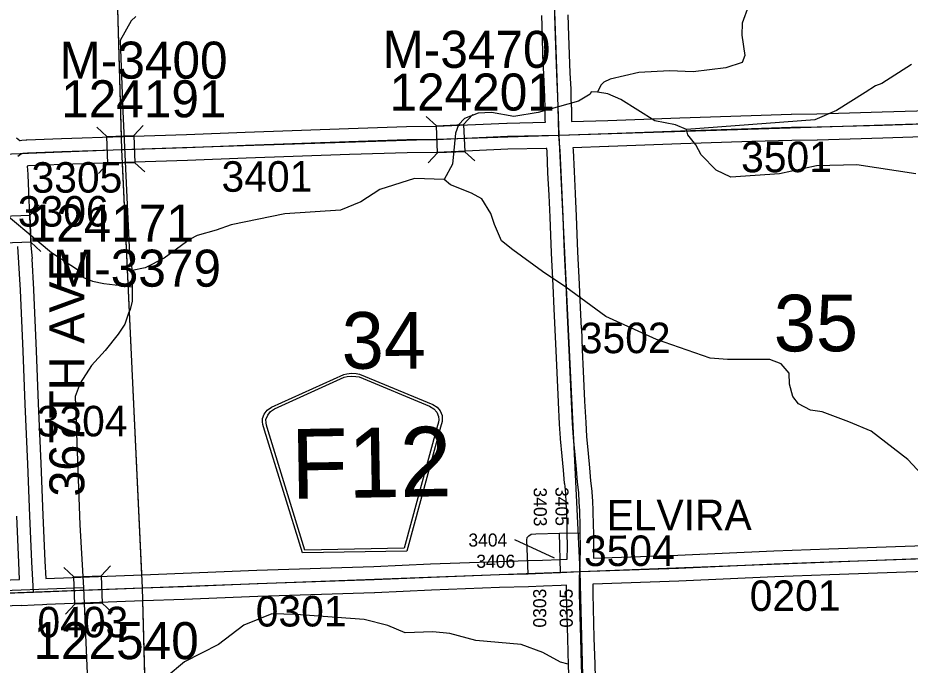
# Model space of a CAD drawing. Extents: x 128.7 to 185.5, y -21.4 to 12.6.
# Drawn here: x 160.898 to 162.945, y -6.954 to -5.468 of the extents above; entities that cross this region are included whole.
import ezdxf

# ---------------------------------------------------------------- set-up
doc = ezdxf.new("R2010")
doc.units = 0
for name, color, linetype in [('tdCoHydroRiver', 7, 'Continuous'), ('tdCoSecRdNmbr', 7, 'Continuous'), ('tdCoSecRdTxt', 7, 'Continuous'), ('tdCoSecRteBand', 7, 'Continuous'), ('tdCoSecRteCL', 7, 'Continuous'), ('tdCoSectLine', 7, 'Continuous'), ('tdCoSectLinePart', 7, 'Continuous'), ('tdCoSectNmbr', 7, 'Continuous'), ('tdCoShieldCoRteHrd', 7, 'Continuous'), ('tdCoStrucSec', 7, 'Continuous'), ('tdCoStrucSecCoName', 7, 'Continuous'), ('tdCoStrucSecFHWANum', 7, 'Continuous'), ('tdCoSurfAsphalt', 7, 'Continuous'), ('tdCoSurfAsphaltUnbanded', 7, 'Continuous'), ('tdCoSurfGravel', 7, 'Continuous'), ('tdCoUnicrpTwnTxt', 7, 'Continuous')]:
    doc.layers.add(name, color=color, linetype=linetype)

msp = doc.modelspace()

# ---------------------------------------------------------------- linework, layer by layer
at = {"layer": 'tdCoHydroRiver'}
for points in [[(162.5741, -5.4407), (162.5598, -5.4807), (162.5593, -5.5076), (162.5658, -5.5547), (162.5601, -5.5707), (162.5226, -5.5831), (162.4472, -5.5923), (162.3934, -5.5896), (162.3226, -5.5938), (162.2568, -5.6089), (162.2429, -5.6157), (162.2353, -5.6223), (162.228, -5.6384)], [(161.1687, -5.4649), (161.158, -5.4748), (161.1328, -5.5199), (161.1391, -5.683), (161.1547, -6.0115), (161.1608, -6.0476), (161.1606, -6.0855), (161.1603, -6.1187), (161.1562, -6.1378), (161.1518, -6.1458), (161.1433, -6.1714), (161.1284, -6.1941), (161.0988, -6.2317), (161.0669, -6.266), (161.0415, -6.3064), (161.0299, -6.3368), (161.0405, -6.6315), (161.0489, -6.7765), (161.06, -7.0444)], [(162.9485, -5.5751), (162.8805, -5.6188), (162.8654, -5.6241), (162.8423, -5.6392), (162.776, -5.6811), (162.7263, -5.7019), (162.4319, -5.724), (162.4072, -5.7138), (162.3599, -5.7045), (162.2817, -5.6554), (162.2519, -5.6422), (162.228, -5.6384), (162.2132, -5.6383), (162.2109, -5.643), (162.1843, -5.6597), (162.0922, -5.685), (162.0364, -5.6948), (161.9848, -5.6856), (161.9544, -5.6866), (161.9228, -5.6988), (161.9091, -5.7135), (161.9019, -5.7327), (161.8951, -5.804), (161.8759, -5.8394), (161.808, -5.8372), (161.7284, -5.8623), (161.6853, -5.8907), (161.6386, -5.9098), (161.5111, -5.9178), (161.3873, -5.9429), (161.353, -5.9552), (161.3093, -5.9679), (161.2939, -5.9764), (161.2339, -6.0197), (161.1905, -6.0418), (161.1608, -6.0476)], [(162.9582, -5.8259), (162.8233, -5.8056), (162.7302, -5.8075), (162.6457, -5.8265), (162.5339, -5.8338), (162.5002, -5.8177), (162.4657, -5.7827), (162.4538, -5.7595), (162.4356, -5.7365), (162.4319, -5.724)], [(162.9828, -6.5273), (162.9401, -6.4816), (162.8556, -6.4169), (162.8043, -6.3951), (162.7434, -6.3721), (162.7165, -6.3684), (162.6891, -6.3536), (162.6758, -6.3368), (162.6684, -6.3086), (162.6675, -6.2834), (162.6493, -6.262), (162.6237, -6.2519), (162.5259, -6.2524), (162.4863, -6.2491), (162.3631, -6.2064), (162.2475, -6.1539), (162.1551, -6.0863), (162.1016, -6.0504), (162.0335, -6.0009), (162.0074, -5.9797), (161.9918, -5.9424), (161.983, -5.9175), (161.9628, -5.8835), (161.9386, -5.8702), (161.8906, -5.8515), (161.8759, -5.8394)], [(160.8379, -5.8919), (160.9753, -6.0066), (161.0419, -6.0499), (161.0488, -6.0638), (161.0697, -6.0725), (161.0952, -6.0778), (161.1606, -6.0855)], [(161.0489, -6.7765), (160.8029, -6.7853)], [(162.1605, -6.9511), (162.143, -6.947), (162.1027, -6.9248), (162.0531, -6.9062), (161.9486, -6.8974), (161.8895, -6.8807), (161.85, -6.8774), (161.7869, -6.8798), (161.7468, -6.8623), (161.6926, -6.8486), (161.5359, -6.8371), (161.4806, -6.836), (161.4169, -6.862), (161.3582, -6.9059), (161.2803, -6.946), (161.2387, -6.9812), (161.2019, -7.0177), (161.1557, -7.0579), (161.1339, -7.0716), (161.0941, -7.0924), (161.0668, -7.0994)]]:
    msp.add_lwpolyline(points, dxfattribs=at)
at = {"layer": 'tdCoSecRdNmbr'}
msp.add_line((162.0379, -6.6655), (162.1285, -6.7072), dxfattribs=at)
at = {"layer": 'tdCoSecRteBand'}
for points in [[(160.8955, -5.7435), (160.9025, -5.7499), (160.9039, -5.7495), (160.9073, -5.7492), (160.9174, -5.7482), (160.9183, -5.7481), (160.9192, -5.748), (160.9983, -5.7451), (160.9984, -5.7451), (160.9984, -5.7451), (161.14, -5.7402), (161.14, -5.7402), (161.14, -5.7402), (161.2852, -5.7355), (161.4195, -5.7305), (161.4196, -5.7305), (161.4196, -5.7305), (161.6566, -5.7222), (161.6566, -5.7222), (161.6566, -5.7222), (161.7896, -5.7177), (161.7899, -5.7177), (161.7902, -5.7177), (161.8578, -5.717), (162.0201, -5.7098), (162.0204, -5.7098), (162.0207, -5.7098), (162.1085, -5.7079), (162.1083, -5.7035), (162.1083, -5.7031), (162.1083, -5.7027), (162.108, -5.675), (162.1069, -5.6499), (162.1069, -5.6496), (162.1069, -5.6492), (162.1066, -5.6334), (162.105, -5.5977), (162.1029, -5.5542), (162.1029, -5.5539), (162.1029, -5.5536), (162.1018, -5.511), (162.1002, -5.4631)], [(162.1602, -5.4611), (162.1617, -5.5091), (162.1617, -5.5092), (162.1617, -5.5093), (162.1629, -5.5516), (162.1649, -5.5949), (162.1649, -5.5949), (162.1649, -5.5949), (162.1666, -5.6311), (162.1666, -5.6315), (162.1666, -5.6319), (162.1669, -5.6478), (162.1679, -5.6729), (162.168, -5.6734), (162.168, -5.6738), (162.1683, -5.7016), (162.1685, -5.7063)], [(162.1685, -5.7063), (162.2517, -5.7037), (162.4171, -5.6975), (162.4171, -5.6975), (162.4172, -5.6975), (162.5802, -5.6921), (162.5802, -5.6921), (162.5803, -5.6921), (162.6725, -5.6893), (162.6728, -5.6893), (162.673, -5.6893), (162.7312, -5.6886), (162.8809, -5.6842), (163.0404, -5.679)], [(163.0423, -5.739), (162.8828, -5.7441), (162.8827, -5.7441), (162.8827, -5.7441), (162.7327, -5.7486), (162.7325, -5.7486), (162.7322, -5.7486), (162.674, -5.7493), (162.5821, -5.752), (162.4192, -5.7575), (162.2538, -5.7636), (162.2537, -5.7636), (162.2536, -5.7636), (162.1718, -5.7662), (162.1721, -5.7709), (162.1721, -5.7713), (162.1722, -5.7718), (162.1742, -5.8206), (162.1769, -5.8716), (162.1769, -5.8718), (162.1769, -5.8719), (162.1792, -5.9231), (162.1792, -5.9232), (162.1792, -5.9233), (162.1808, -5.9648), (162.1825, -6.0051), (162.1862, -6.0795), (162.1862, -6.0797), (162.1862, -6.0799), (162.1883, -6.1331), (162.1909, -6.1808), (162.191, -6.1809), (162.191, -6.1811), (162.1932, -6.2296), (162.1932, -6.2297), (162.1932, -6.2298), (162.1953, -6.2793), (162.1984, -6.3478), (162.2009, -6.3969), (162.2029, -6.4288), (162.2068, -6.4679), (162.2068, -6.4681), (162.2068, -6.4682), (162.2097, -6.5011), (162.2123, -6.5306), (162.215, -6.5541), (162.2151, -6.555), (162.2151, -6.556), (162.2162, -6.5783), (162.2174, -6.5979), (162.2174, -6.5985), (162.2174, -6.5991), (162.2183, -6.634), (162.2183, -6.6341), (162.2183, -6.6342), (162.2185, -6.6492), (162.2191, -6.6813), (162.2191, -6.6818), (162.2191, -6.6824), (162.2185, -6.7078)], [(160.9623, -6.7548), (161.1835, -6.7464), (161.2774, -6.7429), (161.4463, -6.736), (161.4464, -6.736), (161.4466, -6.7359), (161.7147, -6.7273), (161.8449, -6.7214), (161.8451, -6.7214), (161.8452, -6.7214), (162.0013, -6.7157), (162.0014, -6.7157), (162.0015, -6.7157), (162.068, -6.7138), (162.1019, -6.7128), (162.1421, -6.711), (162.1585, -6.7103), (162.1591, -6.6817), (162.1585, -6.6503), (162.1583, -6.6353), (162.1575, -6.6011), (162.1563, -6.5818), (162.1562, -6.5816), (162.1562, -6.5813), (162.1552, -6.5598), (162.1527, -6.537), (162.1526, -6.5367), (162.1526, -6.5363), (162.1499, -6.5064), (162.1499, -6.5064), (162.1499, -6.5063), (162.147, -6.4737), (162.1431, -6.4342), (162.1431, -6.4336), (162.143, -6.4331), (162.141, -6.4005), (162.141, -6.4003), (162.1409, -6.4001), (162.1385, -6.3507), (162.1385, -6.3506), (162.1385, -6.3505), (162.1354, -6.282), (162.1354, -6.2819), (162.1354, -6.2818), (162.1333, -6.2323), (162.131, -6.184), (162.1284, -6.1362), (162.1283, -6.136), (162.1283, -6.1357), (162.1263, -6.0824), (162.1226, -6.008), (162.1226, -6.0078), (162.1225, -6.0077), (162.1209, -5.9672), (162.1209, -5.9672), (162.1209, -5.9672), (162.1192, -5.9257), (162.117, -5.8747), (162.1143, -5.8235), (162.1143, -5.8234), (162.1143, -5.8232), (162.1122, -5.7747), (162.1118, -5.7683), (162.1108, -5.7683), (162.1107, -5.7681), (162.1106, -5.7681), (162.1106, -5.7678), (162.0224, -5.7698), (161.8599, -5.7769), (161.8594, -5.7769), (161.8589, -5.777), (161.7912, -5.7777), (161.6587, -5.7821), (161.4217, -5.7905), (161.2873, -5.7954), (161.2873, -5.7954), (161.2872, -5.7954), (161.142, -5.8001), (161.0005, -5.805), (160.9223, -5.808), (160.9197, -5.8082), (160.9211, -5.8271), (160.9211, -5.8277), (160.9212, -5.8282), (160.9263, -5.9617), (160.9281, -5.9908), (160.9308, -6.0202), (160.93, -6.0203), (160.93, -6.0211), (160.9344, -6.0913), (160.9345, -6.0916), (160.9345, -6.092), (160.9401, -6.232), (160.9451, -6.3533), (160.951, -6.4912), (160.951, -6.4912), (160.951, -6.4912), (160.9559, -6.6093), (160.9559, -6.6094), (160.9559, -6.6094), (160.9601, -6.7152), (160.9623, -6.7548)], [(160.6743, -6.7653), (160.9024, -6.757), (160.9002, -6.7183), (160.9002, -6.718), (160.9002, -6.7178), (160.896, -6.6118)], [(162.2185, -6.7078), (162.4123, -6.7009), (162.6322, -6.6913), (162.6322, -6.6913), (162.6323, -6.6913), (162.7586, -6.6864), (162.7586, -6.6864), (162.7587, -6.6864), (162.9998, -6.6782)], [(163.0019, -6.7382), (162.7608, -6.7463), (162.6347, -6.7513), (162.4148, -6.7609), (162.4147, -6.7609), (162.4146, -6.7609), (162.217, -6.7679), (162.217, -6.7896), (162.2199, -6.8908), (162.2199, -6.8908), (162.2199, -6.8909), (162.2216, -6.9517), (162.2236, -7.014)], [(162.1636, -7.016), (162.1616, -6.9536), (162.1616, -6.9535), (162.1616, -6.9534), (162.1599, -6.8925), (162.157, -6.7909), (162.157, -6.7905), (162.157, -6.79), (162.157, -6.7704), (162.1447, -6.771), (162.1043, -6.7727), (162.1041, -6.7727), (162.1039, -6.7727), (162.0697, -6.7737), (162.0034, -6.7757), (161.8475, -6.7814), (161.7172, -6.7873), (161.717, -6.7873), (161.7168, -6.7873), (161.4486, -6.7959), (161.2798, -6.8028), (161.2798, -6.8028), (161.2797, -6.8028), (161.1858, -6.8064), (160.9651, -6.8148), (160.9651, -6.8148), (160.955, -6.8151), (160.955, -6.8152), (160.9549, -6.8152), (160.9549, -6.8152), (160.9354, -6.8159), (160.9057, -6.8175), (160.9057, -6.8169), (160.6765, -6.8253)]]:
    msp.add_lwpolyline(points, dxfattribs=at)
at = {"layer": 'tdCoSecRteCL'}
for p, q in [((162.1412, -6.651), (162.1885, -6.6498)), ((162.1434, -6.741), (162.1412, -6.651)), ((162.1434, -6.741), (162.1875, -6.7391))]:
    msp.add_line(p, q, dxfattribs=at)
for points in [[(162.1396, -5.7372), (162.1383, -5.7024), (162.138, -5.6742), (162.1369, -5.6487), (162.1366, -5.6324), (162.135, -5.5963), (162.1329, -5.5528), (162.1318, -5.5101), (162.1302, -5.462)], [(162.1396, -5.7372), (162.2527, -5.7336), (162.4182, -5.7275), (162.5812, -5.722), (162.6734, -5.7193), (162.7319, -5.7186), (162.8818, -5.7142), (163.0413, -5.709), (163.1466, -5.7058), (163.1521, -5.7052)], [(160.8982, -5.7854), (160.9043, -5.781), (160.9102, -5.779), (160.9203, -5.778), (160.9994, -5.7751), (161.141, -5.7701), (161.2862, -5.7655), (161.4206, -5.7605), (161.6576, -5.7521), (161.7906, -5.7477), (161.8586, -5.747), (162.0214, -5.7398), (162.1396, -5.7372)], [(162.1885, -6.6498), (162.1883, -6.6347), (162.1874, -6.5998), (162.1862, -6.5799), (162.1852, -6.5574), (162.1825, -6.5337), (162.1798, -6.5037), (162.1769, -6.4709), (162.173, -6.4312), (162.1709, -6.3986), (162.1684, -6.3492), (162.1653, -6.2806), (162.1633, -6.231), (162.161, -6.1825), (162.1583, -6.1345), (162.1562, -6.081), (162.1525, -6.0065), (162.1509, -5.966), (162.1492, -5.9244), (162.1469, -5.8732), (162.1443, -5.822), (162.1422, -5.773), (162.1396, -5.7372)], [(160.934, -6.7859), (160.9301, -6.7166), (160.926, -6.6106), (160.921, -6.4924), (160.9151, -6.3546), (160.9102, -6.2333), (160.9045, -6.0932), (160.8982, -5.9931)], [(162.0688, -6.7438), (162.0656, -6.6659), (162.0667, -6.6615), (162.0668, -6.6607), (162.0708, -6.6565), (162.0762, -6.6533), (162.0863, -6.6523), (162.1412, -6.651)], [(162.1875, -6.7391), (162.1883, -6.7208), (162.1891, -6.6818), (162.1885, -6.6498)], [(162.1875, -6.7391), (162.2115, -6.7381), (162.4135, -6.7309), (162.6335, -6.7213), (162.7597, -6.7164), (163.0009, -6.7082), (163.1348, -6.7026), (163.187, -6.7005)], [(160.934, -6.7859), (160.9538, -6.7852), (161.1847, -6.7764), (161.2786, -6.7728), (161.4475, -6.7659), (161.7158, -6.7573), (161.8463, -6.7514), (162.0024, -6.7457), (162.0688, -6.7438)], [(162.0688, -6.7438), (162.103, -6.7428), (162.1434, -6.741)], [(162.2128, -7.7219), (162.2122, -7.7031), (162.2104, -7.637), (162.2093, -7.5992), (162.2073, -7.5271), (162.206, -7.4883), (162.2046, -7.4362), (162.2029, -7.3672), (162.2009, -7.2894), (162.1994, -7.2367), (162.1982, -7.1801), (162.1969, -7.1332), (162.1951, -7.058), (162.1936, -7.015), (162.1916, -6.9526), (162.1899, -6.8917), (162.187, -6.79), (162.187, -6.7522), (162.1875, -6.7391)], [(160.1845, -6.814), (160.1921, -6.8138), (160.2959, -6.8091), (160.4737, -6.8032), (160.6754, -6.7953), (160.934, -6.7859)]]:
    msp.add_lwpolyline(points, dxfattribs=at)
at = {"layer": 'tdCoSectLine'}
for points in [[(162.1045, -4.734), (162.1392, -5.7372)], [(161.1078, -4.7762), (161.1364, -5.7703)], [(162.1392, -5.7372), (163.1517, -5.7052)], [(161.1364, -5.7703), (162.1392, -5.7372)], [(162.1392, -5.7372), (162.1872, -6.7391)], [(160.146, -5.8096), (161.1364, -5.7703)], [(161.1364, -5.7703), (161.1834, -6.7764)], [(162.1872, -6.7391), (163.1866, -6.7005)], [(161.1834, -6.7764), (162.1872, -6.7391)], [(162.1872, -6.7391), (162.2124, -7.7219)], [(160.1841, -6.814), (161.1834, -6.7764)], [(161.1834, -6.7764), (161.2099, -7.7602)]]:
    msp.add_lwpolyline(points, dxfattribs=at)
at = {"layer": 'tdCoSectLinePart'}
for points in [[(161.1086, -4.804), (161.1356, -5.7405)], [(161.1378, -5.8003), (161.182, -6.7463)], [(161.1842, -6.8059), (161.209, -7.7299)]]:
    msp.add_lwpolyline(points, dxfattribs=at)
at = {"layer": 'tdCoShieldCoRteHrd'}
for points in [[(161.5511, -6.6959), (161.4643, -6.4145), (161.4602, -6.4014), (161.4593, -6.3956), (161.4592, -6.3877), (161.4633, -6.3774), (161.4704, -6.3687), (161.4798, -6.3619), (161.6458, -6.2867), (161.6533, -6.2849), (161.6637, -6.2838), (161.6742, -6.2845), (161.6817, -6.286), (161.8502, -6.3554), (161.8599, -6.3619), (161.8673, -6.3703), (161.8718, -6.3805), (161.8719, -6.3884), (161.8713, -6.3943), (161.8676, -6.4075), (161.7906, -6.6918)], [(161.5569, -6.6895), (161.4724, -6.4157), (161.4684, -6.4031), (161.4676, -6.3975), (161.4675, -6.39), (161.4714, -6.38), (161.4782, -6.3717), (161.4873, -6.3652), (161.6467, -6.2929), (161.6539, -6.2912), (161.6638, -6.2902), (161.6739, -6.2909), (161.6811, -6.2923), (161.8429, -6.359), (161.8522, -6.3652), (161.8593, -6.3732), (161.8635, -6.3831), (161.8637, -6.3906), (161.8631, -6.3962), (161.8596, -6.4089), (161.7847, -6.6855)]]:
    msp.add_lwpolyline(points, close=True, dxfattribs=at)
at = {"layer": 'tdCoStrucSec'}
for p, q in [((161.9208, -5.7129), (161.942, -5.6898)), ((161.8583, -5.7156), (161.8352, -5.6945)), ((161.1022, -5.7402), (161.0793, -5.7188)), ((161.1647, -5.738), (161.1861, -5.7151)), ((161.861, -5.7782), (161.8399, -5.8012)), ((161.9236, -5.7754), (161.9466, -5.7966)), ((161.1044, -5.8027), (161.083, -5.8256)), ((161.1669, -5.8005), (161.1898, -5.8219)), ((160.9257, -5.9206), (160.9469, -5.8976)), ((160.9281, -5.9831), (160.951, -6.0044)), ((161.0268, -6.7511), (161.0038, -6.7298)), ((161.0893, -6.7487), (161.1106, -6.7257)), ((161.0291, -6.8136), (161.0079, -6.8366)), ((161.0917, -6.8112), (161.1146, -6.8325))]:
    msp.add_line(p, q, dxfattribs=at)
for points in [[(161.8583, -5.7156), (161.9208, -5.7129), (161.9236, -5.7754), (161.861, -5.7782)], [(161.1022, -5.7402), (161.1647, -5.738), (161.1669, -5.8005), (161.1044, -5.8027)], [(160.8655, -5.9855), (160.8631, -5.923), (160.9257, -5.9206), (160.9281, -5.9831)], [(161.0268, -6.7511), (161.0893, -6.7487), (161.0917, -6.8112), (161.0291, -6.8136)]]:
    msp.add_lwpolyline(points, close=True, dxfattribs=at)
at = {"layer": 'tdCoSurfAsphalt'}
for points in [[(162.1875, -6.7391), (162.1883, -6.7208), (162.1891, -6.6818), (162.1885, -6.6498), (162.1883, -6.6347), (162.1874, -6.5998), (162.1862, -6.5799), (162.1852, -6.5574), (162.1825, -6.5337), (162.1798, -6.5037), (162.1769, -6.4709), (162.173, -6.4312), (162.1709, -6.3986), (162.1684, -6.3492), (162.1653, -6.2806), (162.1633, -6.231), (162.161, -6.1825), (162.1583, -6.1345), (162.1562, -6.081), (162.1525, -6.0065), (162.1509, -5.966), (162.1492, -5.9244), (162.1469, -5.8732), (162.1443, -5.822), (162.1422, -5.773), (162.1396, -5.7372), (162.1383, -5.7024), (162.138, -5.6742), (162.1369, -5.6487), (162.1366, -5.6324), (162.135, -5.5963), (162.1329, -5.5528), (162.1318, -5.5101), (162.1302, -5.462)], [(162.1875, -6.7391), (162.2115, -6.7381), (162.4135, -6.7309), (162.6335, -6.7213), (162.7597, -6.7164), (163.0009, -6.7082), (163.1348, -6.7026), (163.187, -6.7005), (163.4182, -6.6912), (163.5395, -6.6868), (163.7957, -6.6767), (163.9341, -6.6717), (164.1895, -6.6619), (164.2095, -6.6611), (164.4951, -6.6488), (164.7417, -6.6387), (164.8909, -6.6325)], [(159.1828, -6.8535), (159.3728, -6.8463), (159.5028, -6.8411), (159.7543, -6.8313), (159.9176, -6.8236), (160.1845, -6.814), (160.1921, -6.8138), (160.2959, -6.8091), (160.4737, -6.8032), (160.6754, -6.7953), (160.934, -6.7859), (160.9538, -6.7852), (161.1847, -6.7764), (161.2786, -6.7728), (161.4475, -6.7659), (161.7158, -6.7573), (161.8463, -6.7514), (162.0024, -6.7457), (162.0688, -6.7438), (162.103, -6.7428), (162.1434, -6.741), (162.1875, -6.7391)], [(162.1936, -7.015), (162.1916, -6.9526), (162.1899, -6.8917), (162.187, -6.79), (162.187, -6.7522), (162.1875, -6.7391)]]:
    msp.add_lwpolyline(points, dxfattribs=at)
at = {"layer": 'tdCoSurfAsphaltUnbanded'}
for p, q in [((162.1412, -6.651), (162.1885, -6.6498)), ((162.1434, -6.741), (162.1412, -6.651))]:
    msp.add_line(p, q, dxfattribs=at)
msp.add_lwpolyline([(162.0688, -6.7438), (162.0656, -6.6659), (162.0667, -6.6615), (162.0668, -6.6607), (162.0708, -6.6565), (162.0762, -6.6533), (162.0863, -6.6523), (162.1412, -6.651)], dxfattribs=at)
at = {"layer": 'tdCoSurfGravel'}
for points in [[(162.1396, -5.7372), (162.2527, -5.7336), (162.4182, -5.7275), (162.5812, -5.722), (162.6734, -5.7193), (162.7319, -5.7186), (162.8818, -5.7142), (163.0413, -5.709), (163.1466, -5.7058), (163.1521, -5.7052)], [(160.8982, -5.7854), (160.9043, -5.781), (160.9102, -5.779), (160.9203, -5.778), (160.9994, -5.7751), (161.141, -5.7701), (161.2862, -5.7655), (161.4206, -5.7605), (161.6576, -5.7521), (161.7906, -5.7477), (161.8586, -5.747), (162.0214, -5.7398), (162.1396, -5.7372)], [(160.934, -6.7859), (160.9301, -6.7166), (160.926, -6.6106), (160.921, -6.4924), (160.9151, -6.3546), (160.9102, -6.2333), (160.9045, -6.0932), (160.8982, -5.9931)]]:
    msp.add_lwpolyline(points, dxfattribs=at)

# ---------------------------------------------------------------- texts
at = {"layer": 'tdCoSecRdNmbr'}
for s, height, rotation, p in [('3501', 0.07, 0.1224, (162.5575, -5.8226)), ('3305', 0.07, 0.1212, (160.9297, -5.8695)), ('3401', 0.07, 0.1215, (161.3656, -5.8673)), ('3306', 0.07, 0.1212, (160.8983, -5.9474)), ('3502', 0.07, 0.1221, (162.1875, -6.2379)), ('3304', 0.07, 0.1212, (160.9417, -6.4288)), ('3403', 0.03, 270.1216, (162.0816, -6.546)), ('3405', 0.03, 270.1216, (162.1314, -6.5449)), ('3404', 0.03, 0.1219, (161.9318, -6.6816)), ('3504', 0.07, 0.1221, (162.1971, -6.7263)), ('3406', 0.03, 0.1219, (161.95, -6.7303)), ('0201', 0.07, 0.1224, (162.5773, -6.8293)), ('0301', 0.07, 0.1215, (161.4441, -6.8651)), ('0303', 0.03, 90.1215, (162.1105, -6.8674)), ('0305', 0.03, 90.1216, (162.1713, -6.8675)), ('0403', 0.07, 0.1212, (160.9433, -6.89))]:
    msp.add_text(s, height=height, rotation=rotation, dxfattribs=at).set_placement(p)
at = {"layer": 'tdCoSecRdTxt'}
msp.add_text('367TH AVE', height=0.08, rotation=90, dxfattribs=at).set_placement((161.0507, -6.5668))
at = {"layer": 'tdCoSectNmbr'}
for s, rotation, p in [('35', 0.1224, (162.6325, -6.2337)), ('34', 0.1217, (161.6413, -6.2735))]:
    msp.add_text(s, height=0.13, rotation=rotation, dxfattribs=at).set_placement(p)
at = {"layer": 'tdCoShieldCoRteHrd'}
msp.add_text('F12', height=0.16, rotation=1, dxfattribs=at).set_placement((161.526, -6.5721))
at = {"layer": 'tdCoStrucSecCoName'}
for s, p in [('M-3470', (161.7349, -5.5829)), ('M-3400', (160.994, -5.6077)), ('M-3379', (160.9789, -6.0851))]:
    msp.add_text(s, height=0.085, dxfattribs=at).set_placement(p)
at = {"layer": 'tdCoStrucSecFHWANum'}
for s, p in [('124201', (161.7509, -5.6809)), ('124191', (160.9976, -5.6964)), ('124171', (160.9229, -5.9815)), ('122540', (160.934, -6.9399))]:
    msp.add_text(s, height=0.085, dxfattribs=at).set_placement(p)
at = {"layer": 'tdCoUnicrpTwnTxt'}
msp.add_text('ELVIRA', height=0.07, rotation=0.1222, dxfattribs=at).set_placement((162.2489, -6.6445))

doc.saveas('drawing.dxf')
